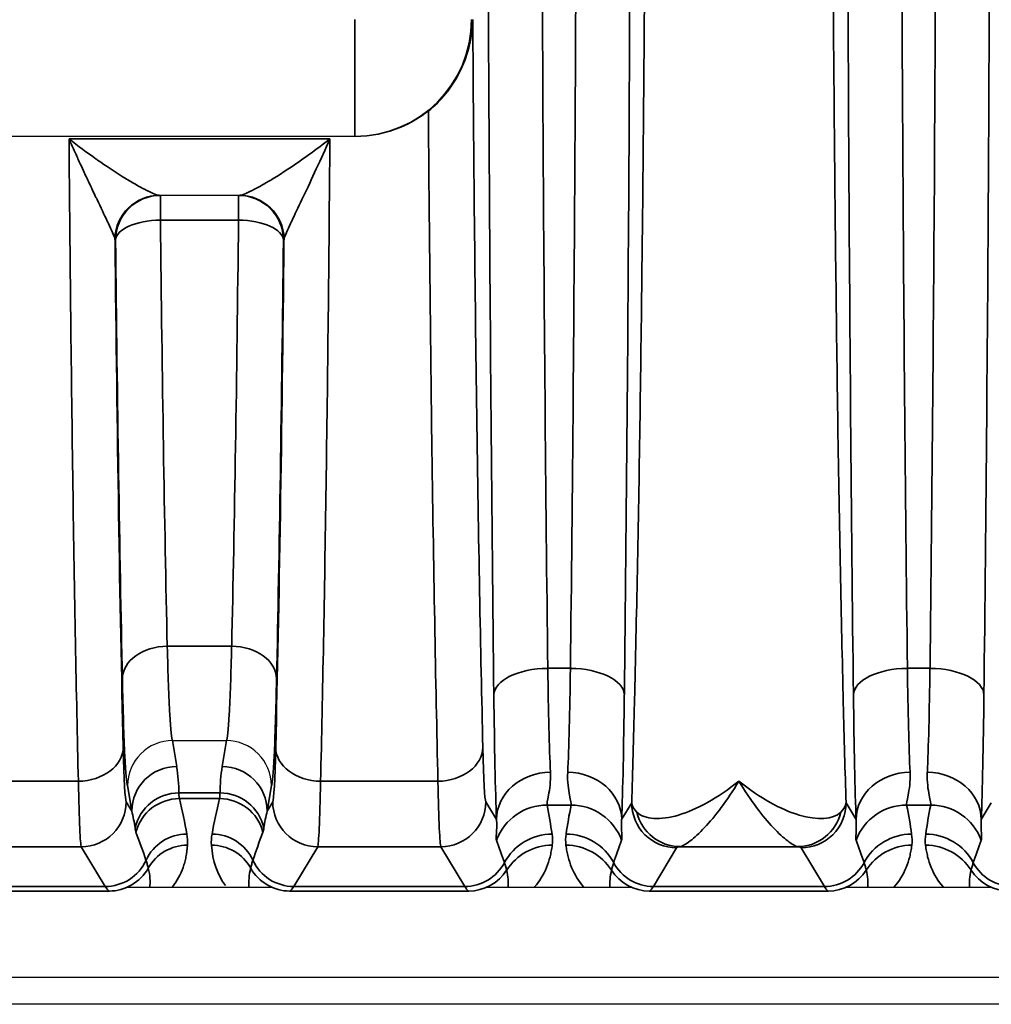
# Model space of a CAD drawing. Header units: millimetres. Extents: x 399 to 6233, y -1870 to 1602.
# Tile 268 of 656: x 3784 to 3795, y 463 to 474. Entities that reach past the tile are written whole.
import ezdxf

# ---------------------------------------------------------------- set-up
doc = ezdxf.new("R2010")
doc.units = ezdxf.units.MM
doc.layers.add('S40', color=7, linetype='Continuous')
doc.layers.add('可見 (ISO)', color=7, linetype='Continuous', lineweight=25)
doc.layers.add('窄部可見 (ISO)', color=7, linetype='Continuous', lineweight=35)

# ---------------------------------------------------------------- blocks, each defined once
blk = doc.blocks.new('S40-下視-02')
at = {"layer": '可見 (ISO)'}
for p, q in [((29.977, -6.844), (18.523, -6.844)), ((29.989, -6.844), (29.977, -6.844)), ((28.695, -7.5), (27.805, -7.5)), ((27.951, -13.566), (27.95, -13.566)), ((27.951, -13.566), (28.549, -13.566)), ((28.55, -13.566), (28.549, -13.566)), ((29.05, -15.2), (27.45, -15.2)), ((33.05, -15.2), (31.45, -15.2)), ((37.05, -15.2), (35.45, -15.2)), ((-52.25, -16.2), (52.25, -16.2)), ((56.5, -16.5), (-56.5, -16.5))]:
    blk.add_line(p, q, dxfattribs=at)
for start, end in [(103.2558, 103.2565), (61.6135, 61.6143)]:
    blk.add_arc((27.814, -10.5), 3, start, end, dxfattribs=at)
for points, knots in [([(30.796, -6.561), (30.866, -6.506), (30.931, -6.442), (31.058, -6.288), (31.116, -6.197), (31.204, -6.011), (31.236, -5.918), (31.278, -5.733), (31.289, -5.641), (31.29, -5.548), (31.29, -5.546), (31.29, -5.544)], [0.0000025, 0.0000025, 0.0000025, 0.0000025, 0.0273791, 0.0273791, 0.0597, 0.0597, 0.089653, 0.089653, 0.1184213, 0.1184213, 0.1189519, 0.1189519, 0.1189519, 0.1189519]), ([(30.796, -6.561), (30.705, -6.634), (30.601, -6.697), (30.329, -6.811), (30.154, -6.844), (29.989, -6.844)], [-0.48600082, -0.48600082, -0.48600082, -0.48600082, -0.45121155, -0.45121155, -0.40160969, -0.40160969, -0.40160969, -0.40160969]), ([(27.95, -13.566), (27.818, -13.567), (27.689, -13.621), (27.597, -13.713), (27.505, -13.805), (27.451, -13.935), (27.45, -14.065)], [0, 0, 0, 0, 0.0003900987, 0.0003900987, 0.0003900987, 0.0007801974, 0.0007801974, 0.0007801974, 0.0007801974]), ([(29.05, -14.065), (29.049, -13.934), (28.995, -13.805), (28.903, -13.713), (28.811, -13.621), (28.682, -13.567), (28.55, -13.566)], [-0.0000151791, -0.0000151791, -0.0000151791, -0.0000151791, 0.0003786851, 0.0003786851, 0.0003786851, 0.0007725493, 0.0007725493, 0.0007725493, 0.0007725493])]:
    blk.add_open_spline(points, degree=3, knots=knots, dxfattribs=at)
at = {"layer": '窄部可見 (ISO)'}
for p, q in [((29.977, -5.544), (29.977, -6.844)), ((26.799, -6.871), (29.701, -6.871)), ((27.816, -7.776), (27.816, -7.5)), ((28.684, -7.776), (28.684, -7.5)), ((28.684, -7.776), (27.816, -7.776)), ((27.316, -8), (27.311, -8)), ((29.189, -8), (29.184, -8)), ((27.892, -12.516), (28.608, -12.516)), ((32.124, -12.762), (32.376, -12.762)), ((36.124, -12.762), (36.376, -12.762)), ((27.95, -13.566), (27.997, -13.855)), ((28.503, -13.855), (28.55, -13.566)), ((25.597, -14.018), (26.903, -14.018)), ((29.597, -14.018), (30.903, -14.018)), ((27.497, -14.35), (27.45, -14.065)), ((29.05, -14.065), (29.003, -14.35)), ((28.022, -14.148), (28.478, -14.148)), ((28.473, -14.212), (28.027, -14.212)), ((27.435, -14.247), (27.497, -14.35)), ((29.003, -14.35), (29.065, -14.247)), ((31.435, -14.247), (31.554, -14.445)), ((32.384, -14.285), (32.116, -14.285)), ((32.946, -14.445), (33.058, -14.26)), ((35.442, -14.26), (35.554, -14.445)), ((36.384, -14.285), (36.116, -14.285)), ((36.946, -14.445), (37.058, -14.26)), ((26.935, -14.747), (25.565, -14.747)), ((27.201, -15.19), (26.935, -14.747)), ((29.565, -14.747), (29.299, -15.19)), ((30.935, -14.747), (29.565, -14.747)), ((31.201, -15.19), (30.935, -14.747)), ((33.557, -14.759), (33.299, -15.19)), ((34.907, -14.747), (33.593, -14.747)), ((35.201, -15.19), (34.943, -14.759)), ((25.299, -15.19), (27.201, -15.19)), ((29.299, -15.19), (31.201, -15.19)), ((33.299, -15.19), (35.201, -15.19)), ((27.244, -15.241), (25.256, -15.241)), ((27.248, -15.243), (27.244, -15.241)), ((29.256, -15.241), (29.252, -15.243)), ((31.244, -15.241), (29.256, -15.241)), ((31.248, -15.243), (31.244, -15.241)), ((33.256, -15.241), (33.252, -15.243)), ((35.244, -15.241), (33.256, -15.241)), ((35.248, -15.243), (35.244, -15.241))]:
    blk.add_line(p, q, dxfattribs=at)
for centre, major_axis, ratio, start_param, end_param in [((36.61, 0), (0, 26), 0.02143, 1.570796, 2.083868), ((32.61, 0), (0, 26), 0.02143, 1.570796, 2.083868), ((29.977, -5.544), (0, -1.3), 0.999781, 0, 1.570796), ((27.805, -8), (0, 0.5), 0.994724, 0, 1.5306), ((27.811, -8), (0, 0.5), 0.999781, 0, 1.570796), ((27.816, -8), (0, 0.5), 0.999781, 0, 1.570796), ((28.684, -8), (0, 0.5), 0.999781, 4.712389, 6.283185), ((28.689, -8), (0, 0.5), 0.999781, 4.712389, 6.283185), ((28.695, -8), (0, 0.5), 0.994724, 4.752585, 6.283185), ((27.816, -8), (-0.5, -0.005), 0.448798, 4.707667, 6.259748), ((28.083, -2.276), (-0.037, 14.702), 0.020614, 1.954136, 2.341202), ((28.417, -2.276), (-0.037, -14.702), 0.020614, 0.800391, 1.187456), ((28.684, -8), (0.5, -0.005), 0.448798, 0.023437, 1.575518), ((26.81, -8.024), (0.501, 0.023), 0.444094, 0.007941, 0.098975), ((29.69, -8.024), (0.501, -0.023), 0.444094, 3.042618, 3.133652), ((27.649, 0.002), (0, -18.032), 0.020942, 5.172176, 5.570352), ((27.584, -2.342), (-0.037, 15.127), 0.020036, 1.954139, 2.341205), ((28.851, 0.002), (0, 18.032), 0.020942, 3.854426, 4.252602), ((28.916, -2.342), (-0.037, -15.127), 0.020036, 0.800388, 1.187453), ((27.892, -12.877), (-0.5, -0.011), 0.722333, 4.696582, 6.252897), ((28.608, -12.877), (0.5, -0.011), 0.722333, 0.030288, 1.586603), ((32.124, -13.057), (-0.6, -0.007), 0.49083, 4.706597, 6.259146), ((32.18, -11.688), (-0.007, 2.58), 0.02502, 2.000071, 2.615298), ((32.32, -11.688), (0.007, 2.58), 0.02502, 3.667887, 4.283115), ((32.376, -13.057), (0.6, -0.007), 0.49083, 0.024039, 1.576589), ((36.124, -13.057), (-0.6, -0.007), 0.49083, 4.706597, 6.259146), ((36.18, -11.688), (-0.007, 2.58), 0.02502, 2.000071, 2.615298), ((36.32, -11.688), (0.007, 2.58), 0.02502, 3.667887, 4.283115), ((36.376, -13.057), (0.6, -0.007), 0.49083, 0.024039, 1.576589), ((31.58, -11.768), (0.007, -3.096), 0.02085, 5.141677, 5.75691), ((32.92, -11.768), (-0.007, -3.096), 0.02085, 0.526276, 1.141508), ((35.58, -11.768), (0.007, -3.096), 0.02085, 5.141677, 5.75691), ((36.92, -11.768), (-0.007, -3.096), 0.02085, 0.526276, 1.141508), ((26.903, -13.64), (0.5, 0.012), 0.756341, 4.694068, 6.251166), ((27.433, -12.138), (-0.003, 2.11), 0.022449, 2.362381, 3.10414), ((29.067, -12.138), (0.003, 2.11), 0.022449, 3.179046, 3.920805), ((29.597, -13.64), (-0.5, 0.012), 0.756341, 0.032019, 1.589117), ((30.903, -13.64), (0.5, 0.012), 0.756341, 4.694068, 6.251166), ((31.433, -12.138), (-0.003, 2.11), 0.022449, 2.362381, 3.10414), ((27.997, -14.35), (-0.493, -0.081), 0.99168, 4.551639, 6.119774), ((27.503, -13.928), (-0.164, 0.971), 0.506318, 4.398893, 4.702449), ((28.997, -13.928), (0.164, 0.971), 0.506318, 1.580737, 1.884292), ((28.503, -14.35), (0.493, -0.081), 0.99168, 0.163411, 1.731546), ((26.934, -12.216), (0.003, -2.532), 0.018707, 5.503986, 6.245742), ((29.566, -12.216), (-0.003, -2.532), 0.018707, 0.037443, 0.7792), ((30.934, -12.216), (0.003, -2.532), 0.018707, 5.503986, 6.245742), ((32.154, -14.445), (-0.6, -0.023), 0.876399, 4.678969, 6.239685), ((32.346, -14.445), (0.6, -0.023), 0.876399, 0.0435, 1.604216), ((36.154, -14.445), (-0.6, -0.023), 0.876399, 4.678969, 6.239685), ((36.346, -14.445), (0.6, -0.023), 0.876399, 0.0435, 1.604216), ((28.022, -14.644), (-0.5, -0.002), 0.991894, 4.708006, 6.061712), ((28.027, -14.711), (-0.485, -0.121), 0.998166, 4.469379, 5.780538), ((27.425, -13.978), (-0.551, 1.727), 0.284402, 4.251132, 4.486426), ((29.075, -13.978), (0.551, 1.727), 0.284402, 1.796759, 2.032053), ((28.473, -14.711), (-0.485, 0.121), 0.998166, 3.64424, 4.955399), ((28.478, -14.644), (0.5, -0.002), 0.991894, 0.221473, 1.575179), ((26.935, -14.247), (0.429, 0.257), 0.999172, 4.17245, 5.742515), ((26.996, -14.349), (0.316, -0.86), 0.52171, 1.164949, 1.380315), ((29.504, -14.349), (-0.316, -0.86), 0.52171, 4.902871, 5.118236), ((29.565, -14.247), (0.429, -0.257), 0.999172, 3.682263, 5.252328), ((30.935, -14.247), (0.429, 0.257), 0.999172, 4.17245, 5.742515), ((32.116, -14.883), (-0.588, -0.12), 0.998201, 4.511525, 5.723718), ((31.395, -13.851), (-0.587, 1.898), 0.297416, 4.213099, 4.391173), ((33.105, -13.851), (0.587, 1.898), 0.297416, 1.892012, 2.070087), ((32.384, -14.883), (-0.588, 0.12), 0.998201, 3.70106, 4.913253), ((34.438, -14.245), (1.005, -0.004), 0.337804, 5.940833, 6.254326), ((36.116, -14.883), (0.588, 0.12), 0.998201, 1.369933, 2.582126), ((35.395, -13.851), (-0.587, 1.898), 0.297416, 4.213099, 4.391173), ((37.105, -13.851), (0.587, 1.898), 0.297416, 1.892012, 2.070087), ((36.384, -14.883), (0.588, -0.12), 0.998201, 0.559467, 1.77166), ((33.593, -14.247), (0.093, -0.491), 0.982993, 4.763177, 6.091983), ((34.907, -14.247), (-0.093, -0.491), 0.982993, 0.191203, 1.520008), ((26.835, -14.081), (0.922, -1.951), 0.210639, 1.041825, 1.21222), ((28.11, -15.106), (-0.493, -0.084), 0.998222, 4.544377, 5.685196), ((28.39, -15.106), (-0.493, 0.084), 0.998222, 3.739582, 4.880401), ((29.665, -14.081), (-0.922, -1.951), 0.210639, 5.070965, 5.241361), ((30.748, -13.935), (1.006, -2.097), 0.194686, 0.988663, 1.119241), ((32.172, -15.205), (-0.594, -0.083), 0.998238, 4.573579, 5.655239), ((32.328, -15.205), (-0.594, 0.083), 0.998238, 3.769539, 4.851199), ((33.752, -13.935), (-1.006, -2.097), 0.194686, 5.163945, 5.294522), ((34.748, -13.935), (1.006, -2.097), 0.194686, 0.988663, 1.119241), ((36.172, -15.205), (0.594, 0.083), 0.998238, 1.431986, 2.513646), ((36.328, -15.205), (0.594, -0.083), 0.998238, 0.627947, 1.709607), ((37.752, -13.935), (-1.006, -2.097), 0.194686, 5.163945, 5.294522), ((28.117, -15.229), (-0.499, 0.035), 0.998264, 4.782678, 5.843181), ((28.383, -15.229), (-0.499, -0.035), 0.998264, 3.581597, 4.6421), ((32.174, -15.329), (-0.595, 0.075), 0.998245, 4.838078, 5.844438), ((32.326, -15.329), (-0.595, -0.075), 0.998245, 3.58034, 4.5867), ((36.174, -15.329), (0.595, -0.075), 0.998245, 1.696485, 2.702846), ((36.326, -15.329), (0.595, 0.075), 0.998245, 0.438747, 1.445107), ((27.201, -14.69), (0.429, 0.257), 0.999172, 4.17245, 5.313638), ((29.299, -14.69), (0.429, -0.257), 0.999172, 4.11114, 5.252328), ((27.244, -14.741), (0.277, 0.416), 0.999683, 3.729704, 4.790584), ((27.016, -14.589), (0.601, -0.77), 0.425498, 0.396577, 0.740067), ((29.256, -14.741), (0.277, -0.416), 0.999683, 4.634194, 5.695074), ((31.201, -14.69), (0.429, 0.257), 0.999172, 4.17245, 5.254458), ((31.244, -14.741), (0.277, 0.416), 0.999683, 3.729704, 4.736367), ((30.969, -14.557), (0.641, -0.802), 0.399262, 0.394232, 0.697496), ((33.531, -14.557), (-0.641, -0.802), 0.399262, 5.585689, 5.888953), ((33.256, -14.741), (0.277, -0.416), 0.999683, 4.688411, 5.695074), ((33.299, -14.69), (0.429, -0.257), 0.999172, 4.17032, 5.252328), ((35.201, -14.69), (-0.429, -0.257), 0.999172, 1.030857, 2.112865), ((35.244, -14.741), (-0.277, -0.416), 0.999683, 0.588111, 1.594775), ((34.969, -14.557), (0.641, -0.802), 0.399262, 0.394232, 0.697496), ((37.531, -14.557), (-0.641, -0.802), 0.399262, 5.585689, 5.888953), ((37.256, -14.741), (-0.277, 0.416), 0.999683, 1.546818, 2.553481), ((37.299, -14.69), (-0.429, 0.257), 0.999172, 1.028727, 2.110736), ((27.273, 84.793), (0, -100.043), 0.020838, 6.248286, 6.269226), ((29.227, 84.793), (0, -100.043), 0.020838, 0.01396, 0.034899), ((31.273, 84.793), (0, -100.043), 0.020838, 6.248286, 6.269226), ((33.227, 84.793), (0, -100.043), 0.020838, 0.01396, 0.034899), ((35.273, 84.793), (0, -100.043), 0.020838, 6.248286, 6.269226)]:
    blk.add_ellipse(centre, major_axis=major_axis, ratio=ratio, start_param=start_param, end_param=end_param, dxfattribs=at)
for points, knots in [([(33.058, -14.26), (33.068, -13.913), (33.079, -13.54), (33.089, -13.151), (33.09, -13.088), (33.092, -13.023), (33.093, -12.958), (33.104, -12.494), (33.115, -11.998), (33.125, -11.479), (33.135, -10.961), (33.144, -10.417), (33.152, -9.847), (33.16, -9.278), (33.168, -8.68), (33.175, -8.064), (33.178, -7.803), (33.181, -7.539), (33.183, -7.272), (33.187, -6.908), (33.19, -6.538), (33.193, -6.163), (33.199, -5.512), (33.203, -4.841), (33.207, -4.157), (33.214, -2.787), (33.217, -1.401), (33.217, 0), (33.217, 1.401), (33.214, 2.786), (33.207, 4.157), (33.201, 5.237), (33.193, 6.277), (33.183, 7.272), (33.181, 7.539), (33.178, 7.803), (33.175, 8.064), (33.168, 8.68), (33.16, 9.277), (33.152, 9.847), (33.144, 10.416), (33.135, 10.96), (33.125, 11.479), (33.115, 11.998), (33.104, 12.494), (33.093, 12.958), (33.092, 13.023), (33.09, 13.088), (33.089, 13.151), (33.079, 13.54), (33.068, 13.913), (33.058, 14.26)], [0.0267397, 0.0267397, 0.0267397, 0.0267397, 0.0775919, 0.0775919, 0.0775919, 0.0858976, 0.0858976, 0.0858976, 0.1450554, 0.1450554, 0.1450554, 0.2042133, 0.2042133, 0.2042133, 0.2633711, 0.2633711, 0.2633711, 0.2884173, 0.2884173, 0.2884173, 0.322529, 0.322529, 0.322529, 0.3816868, 0.3816868, 0.3816868, 0.5, 0.5, 0.5, 0.6183182, 0.6183182, 0.6183182, 0.7115983, 0.7115983, 0.7115983, 0.7366339, 0.7366339, 0.7366339, 0.7957918, 0.7957918, 0.7957918, 0.8549496, 0.8549496, 0.8549496, 0.9141075, 0.9141075, 0.9141075, 0.9224155, 0.9224155, 0.9224155, 0.9732653, 0.9732653, 0.9732653, 0.9732653]), ([(35.442, 14.26), (35.432, 13.913), (35.421, 13.54), (35.411, 13.151), (35.41, 13.088), (35.408, 13.023), (35.407, 12.958), (35.396, 12.494), (35.385, 11.998), (35.375, 11.479), (35.365, 10.961), (35.356, 10.417), (35.348, 9.847), (35.34, 9.278), (35.332, 8.68), (35.325, 8.064), (35.322, 7.803), (35.319, 7.539), (35.317, 7.272), (35.313, 6.908), (35.31, 6.538), (35.307, 6.163), (35.301, 5.512), (35.297, 4.841), (35.293, 4.157), (35.286, 2.787), (35.283, 1.401), (35.283, 0), (35.283, -1.401), (35.286, -2.786), (35.293, -4.157), (35.299, -5.237), (35.307, -6.277), (35.317, -7.272), (35.319, -7.539), (35.322, -7.803), (35.325, -8.064), (35.332, -8.68), (35.34, -9.277), (35.348, -9.847), (35.356, -10.416), (35.365, -10.96), (35.375, -11.479), (35.385, -11.998), (35.396, -12.494), (35.407, -12.958), (35.408, -13.023), (35.41, -13.088), (35.411, -13.151), (35.421, -13.54), (35.432, -13.913), (35.442, -14.26)], [0.0267397, 0.0267397, 0.0267397, 0.0267397, 0.0775919, 0.0775919, 0.0775919, 0.0858976, 0.0858976, 0.0858976, 0.1450554, 0.1450554, 0.1450554, 0.2042133, 0.2042133, 0.2042133, 0.2633711, 0.2633711, 0.2633711, 0.2884173, 0.2884173, 0.2884173, 0.322529, 0.322529, 0.322529, 0.3816868, 0.3816868, 0.3816868, 0.5, 0.5, 0.5, 0.6183182, 0.6183182, 0.6183182, 0.7115983, 0.7115983, 0.7115983, 0.7366339, 0.7366339, 0.7366339, 0.7957918, 0.7957918, 0.7957918, 0.8549496, 0.8549496, 0.8549496, 0.9141075, 0.9141075, 0.9141075, 0.9224155, 0.9224155, 0.9224155, 0.9732653, 0.9732653, 0.9732653, 0.9732653]), ([(32.976, 13.057), (32.999, 11.075), (33.017, 8.949), (33.029, 6.749), (33.041, 4.549), (33.047, 2.275), (33.047, 0), (33.047, -2.275), (33.041, -4.549), (33.029, -6.749), (33.017, -8.949), (32.999, -11.075), (32.976, -13.057)], [2.628521, 2.628521, 2.628521, 2.628521, 2.885057, 2.885057, 2.885057, 3.141593, 3.141593, 3.141593, 3.398129, 3.398129, 3.398129, 3.654665, 3.654665, 3.654665, 3.654665]), ([(36.976, 13.057), (36.999, 11.075), (37.017, 8.949), (37.029, 6.749), (37.041, 4.549), (37.047, 2.275), (37.047, 0), (37.047, -2.275), (37.041, -4.549), (37.029, -6.749), (37.017, -8.949), (36.999, -11.075), (36.976, -13.057)], [2.628521, 2.628521, 2.628521, 2.628521, 2.885057, 2.885057, 2.885057, 3.141593, 3.141593, 3.141593, 3.398129, 3.398129, 3.398129, 3.654665, 3.654665, 3.654665, 3.654665]), ([(32.376, -12.762), (32.399, -10.825), (32.417, -8.748), (32.441, -4.446), (32.447, -2.223), (32.447, 2.223), (32.441, 4.446), (32.417, 8.748), (32.399, 10.825), (32.376, 12.762)], [2.628521, 2.628521, 2.628521, 2.628521, 2.885057, 2.885057, 3.141593, 3.141593, 3.398129, 3.398129, 3.654665, 3.654665, 3.654665, 3.654665]), ([(36.376, -12.762), (36.399, -10.825), (36.417, -8.748), (36.441, -4.446), (36.447, -2.223), (36.447, 2.223), (36.441, 4.446), (36.417, 8.748), (36.399, 10.825), (36.376, 12.762)], [2.628521, 2.628521, 2.628521, 2.628521, 2.885057, 2.885057, 3.141593, 3.141593, 3.398129, 3.398129, 3.654665, 3.654665, 3.654665, 3.654665]), ([(31.524, -13.057), (31.501, -11.075), (31.483, -8.949), (31.471, -6.749), (31.459, -4.549), (31.453, -2.275), (31.453, 0)], [5.7701132, 5.7701132, 5.7701132, 5.7701132, 6.0266493, 6.0266493, 6.0266493, 6.2831853, 6.2831853, 6.2831853, 6.2831853]), ([(35.524, -13.057), (35.501, -11.075), (35.483, -8.949), (35.471, -6.749), (35.459, -4.549), (35.453, -2.275), (35.453, 0)], [5.7701132, 5.7701132, 5.7701132, 5.7701132, 6.0266493, 6.0266493, 6.0266493, 6.2831853, 6.2831853, 6.2831853, 6.2831853]), ([(31.29, -5.544), (31.3, -7.075), (31.315, -8.568), (31.334, -9.935), (31.353, -11.319), (31.377, -12.575), (31.402, -13.64)], [3.4541443, 3.4541443, 3.4541443, 3.4541443, 3.7251656, 3.7251656, 3.7251656, 3.999439, 3.999439, 3.999439, 3.999439]), ([(30.903, -14.018), (30.877, -12.921), (30.854, -11.631), (30.834, -10.211), (30.819, -9.062), (30.806, -7.829), (30.796, -6.561)], [2.2837463, 2.2837463, 2.2837463, 2.2837463, 2.5578984, 2.5578984, 2.5578984, 2.7796713, 2.7796713, 2.7796713, 2.7796713]), ([(26.799, -6.871), (26.899, -6.95), (27.001, -7.025), (27.1, -7.095), (27.106, -7.099), (27.111, -7.103), (27.117, -7.107), (27.211, -7.172), (27.302, -7.233), (27.39, -7.288), (27.399, -7.294), (27.407, -7.299), (27.416, -7.304), (27.499, -7.355), (27.578, -7.401), (27.646, -7.435), (27.652, -7.439), (27.659, -7.442), (27.665, -7.445), (27.699, -7.462), (27.729, -7.476), (27.754, -7.486), (27.778, -7.495), (27.795, -7.5), (27.805, -7.5)], [-0.000006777, -0.000006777, -0.000006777, -0.000006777, 0.000388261, 0.000388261, 0.000388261, 0.000410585, 0.000410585, 0.000410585, 0.000783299, 0.000783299, 0.000783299, 0.000821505, 0.000821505, 0.000821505, 0.001178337, 0.001178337, 0.001178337, 0.00121301, 0.00121301, 0.00121301, 0.001397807, 0.001397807, 0.001397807, 0.001573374, 0.001573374, 0.001573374, 0.001573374]), ([(26.903, -14.018), (26.88, -13.056), (26.859, -11.945), (26.842, -10.728), (26.824, -9.526), (26.81, -8.221), (26.799, -6.871)], [2.2837463, 2.2837463, 2.2837463, 2.2837463, 2.5241806, 2.5241806, 2.5241806, 2.7617603, 2.7617603, 2.7617603, 2.7617603]), ([(27.308, -7.98), (27.303, -7.962), (27.294, -7.938), (27.282, -7.911), (27.269, -7.881), (27.254, -7.847), (27.237, -7.811), (27.233, -7.803), (27.229, -7.794), (27.224, -7.785), (27.19, -7.713), (27.151, -7.632), (27.111, -7.547), (27.106, -7.536), (27.1, -7.526), (27.095, -7.515), (27.072, -7.466), (27.048, -7.416), (27.024, -7.364), (27.003, -7.319), (26.981, -7.273), (26.959, -7.226), (26.944, -7.193), (26.928, -7.159), (26.913, -7.125), (26.894, -7.083), (26.875, -7.042), (26.856, -6.999), (26.837, -6.957), (26.818, -6.914), (26.799, -6.871)], [0, 0, 0, 0, 0.000171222, 0.000171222, 0.000171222, 0.000358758, 0.000358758, 0.000358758, 0.000403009, 0.000403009, 0.000403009, 0.000761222, 0.000761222, 0.000761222, 0.000806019, 0.000806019, 0.000806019, 0.001007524, 0.001007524, 0.001007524, 0.001183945, 0.001183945, 0.001183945, 0.001309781, 0.001309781, 0.001309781, 0.001460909, 0.001460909, 0.001460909, 0.001612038, 0.001612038, 0.001612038, 0.001612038]), ([(28.695, -7.5), (28.705, -7.5), (28.722, -7.495), (28.746, -7.486), (28.77, -7.476), (28.801, -7.462), (28.835, -7.445), (28.841, -7.442), (28.848, -7.439), (28.854, -7.435), (28.892, -7.416), (28.933, -7.394), (28.976, -7.369), (29.011, -7.349), (29.047, -7.327), (29.084, -7.305), (29.093, -7.299), (29.101, -7.294), (29.11, -7.288), (29.157, -7.259), (29.204, -7.228), (29.252, -7.196), (29.397, -7.1), (29.55, -6.989), (29.701, -6.871)], [0, 0, 0, 0, 0.000176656, 0.000176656, 0.000176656, 0.000361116, 0.000361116, 0.000361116, 0.000395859, 0.000395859, 0.000395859, 0.000593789, 0.000593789, 0.000593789, 0.000753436, 0.000753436, 0.000753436, 0.000791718, 0.000791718, 0.000791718, 0.000989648, 0.000989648, 0.000989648, 0.001583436, 0.001583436, 0.001583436, 0.001583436]), ([(29.701, -6.871), (29.6, -7.101), (29.497, -7.32), (29.405, -7.515), (29.399, -7.526), (29.394, -7.536), (29.389, -7.547), (29.349, -7.633), (29.309, -7.713), (29.276, -7.785), (29.271, -7.794), (29.267, -7.803), (29.263, -7.811), (29.246, -7.847), (29.231, -7.881), (29.218, -7.911), (29.207, -7.938), (29.197, -7.962), (29.192, -7.98)], [-0.00000792, -0.00000792, -0.00000792, -0.00000792, 0.000796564, 0.000796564, 0.000796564, 0.000840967, 0.000840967, 0.000840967, 0.001198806, 0.001198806, 0.001198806, 0.001242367, 0.001242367, 0.001242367, 0.001429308, 0.001429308, 0.001429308, 0.001601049, 0.001601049, 0.001601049, 0.001601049]), ([(29.701, -6.871), (29.69, -8.221), (29.676, -9.526), (29.658, -10.728), (29.641, -11.945), (29.62, -13.056), (29.597, -14.018)], [0.3798324, 0.3798324, 0.3798324, 0.3798324, 0.617412, 0.617412, 0.617412, 0.8578464, 0.8578464, 0.8578464, 0.8578464]), ([(27.892, -12.516), (27.899, -12.829), (27.909, -13.092), (27.919, -13.273), (27.929, -13.452), (27.94, -13.551), (27.951, -13.566)], [3.9488824, 3.9488824, 3.9488824, 3.9488824, 4.3153451, 4.3153451, 4.3153451, 4.6774824, 4.6774824, 4.6774824, 4.6774824]), ([(28.549, -13.566), (28.56, -13.551), (28.571, -13.452), (28.581, -13.273), (28.591, -13.092), (28.601, -12.829), (28.608, -12.516)], [4.7472956, 4.7472956, 4.7472956, 4.7472956, 5.1094328, 5.1094328, 5.1094328, 5.4758956, 5.4758956, 5.4758956, 5.4758956]), ([(27.45, -14.065), (27.44, -14.045), (27.429, -13.934), (27.419, -13.735), (27.409, -13.53), (27.4, -13.232), (27.392, -12.877)], [1.6112601, 1.6112601, 1.6112601, 1.6112601, 1.9678687, 1.9678687, 1.9678687, 2.3343029, 2.3343029, 2.3343029, 2.3343029]), ([(29.108, -12.877), (29.1, -13.232), (29.091, -13.53), (29.081, -13.735), (29.071, -13.934), (29.06, -14.045), (29.05, -14.065)], [0.8072897, 0.8072897, 0.8072897, 0.8072897, 1.1737239, 1.1737239, 1.1737239, 1.5303326, 1.5303326, 1.5303326, 1.5303326]), ([(32.154, -13.919), (32.159, -14.027), (32.145, -14.111), (32.122, -14.233), (32.113, -14.271), (32.116, -14.285)], [0, 0, 0, 0, 0.000661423, 0.000661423, 0.001322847, 0.001322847, 0.001322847, 0.001322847]), ([(32.384, -14.285), (32.387, -14.271), (32.378, -14.234), (32.355, -14.112), (32.341, -14.027), (32.346, -13.919)], [0, 0, 0, 0, 0.000661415, 0.000661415, 0.001322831, 0.001322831, 0.001322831, 0.001322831]), ([(33.116, -14.364), (33.16, -14.405), (33.225, -14.428), (33.304, -14.433), (33.383, -14.438), (33.477, -14.425), (33.578, -14.395), (33.779, -14.335), (34.015, -14.206), (34.25, -14.018)], [0, 0, 0, 0, 0.000558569, 0.000558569, 0.000558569, 0.001117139, 0.001117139, 0.001117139, 0.002234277, 0.002234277, 0.002234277, 0.002234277]), ([(34.25, -14.018), (34.117, -14.236), (33.985, -14.409), (33.81, -14.597), (33.754, -14.647), (33.66, -14.719), (33.621, -14.74), (33.593, -14.747)], [-0.000011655, -0.000011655, -0.000011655, -0.000011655, 0.001067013, 0.001067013, 0.001606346, 0.001606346, 0.00214568, 0.00214568, 0.00214568, 0.00214568]), ([(34.25, -14.018), (34.485, -14.206), (34.718, -14.334), (34.921, -14.395), (35.125, -14.455), (35.296, -14.446), (35.384, -14.364)], [-0.000011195, -0.000011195, -0.000011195, -0.000011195, 0.001104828, 0.001104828, 0.001104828, 0.002220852, 0.002220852, 0.002220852, 0.002220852]), ([(34.907, -14.747), (34.879, -14.74), (34.84, -14.719), (34.793, -14.683), (34.746, -14.647), (34.69, -14.597), (34.632, -14.534), (34.573, -14.472), (34.511, -14.398), (34.447, -14.312), (34.383, -14.226), (34.316, -14.126), (34.25, -14.018)], [0, 0, 0, 0, 0.000534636, 0.000534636, 0.000534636, 0.001069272, 0.001069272, 0.001069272, 0.001603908, 0.001603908, 0.001603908, 0.002138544, 0.002138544, 0.002138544, 0.002138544]), ([(36.154, -13.919), (36.159, -14.027), (36.145, -14.111), (36.122, -14.233), (36.113, -14.271), (36.116, -14.285)], [0, 0, 0, 0, 0.000661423, 0.000661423, 0.001322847, 0.001322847, 0.001322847, 0.001322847]), ([(36.384, -14.285), (36.387, -14.271), (36.378, -14.234), (36.355, -14.112), (36.341, -14.027), (36.346, -13.919)], [0, 0, 0, 0, 0.000661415, 0.000661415, 0.001322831, 0.001322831, 0.001322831, 0.001322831]), ([(28.022, -14.148), (28.022, -14.164), (28.022, -14.177), (28.023, -14.187), (28.024, -14.198), (28.025, -14.206), (28.027, -14.212)], [0, 0, 0, 0, 0.0003560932, 0.0003560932, 0.0003560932, 0.0006862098, 0.0006862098, 0.0006862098, 0.0006862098]), ([(28.473, -14.212), (28.475, -14.206), (28.476, -14.198), (28.477, -14.187), (28.478, -14.177), (28.478, -14.164), (28.478, -14.148)], [0, 0, 0, 0, 0.0003301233, 0.0003301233, 0.0003301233, 0.0006862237, 0.0006862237, 0.0006862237, 0.0006862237]), ([(33.058, -14.26), (33.058, -14.39), (33.112, -14.52), (33.204, -14.613), (33.297, -14.705), (33.427, -14.759), (33.557, -14.759)], [0, 0, 0, 0, 0.5, 0.5, 0.5, 1, 1, 1, 1]), ([(35.442, -14.26), (35.442, -14.39), (35.388, -14.52), (35.296, -14.613), (35.203, -14.705), (35.073, -14.759), (34.943, -14.759)], [0, 0, 0, 0, 0.5, 0.5, 0.5, 1, 1, 1, 1]), ([(31.554, -14.674), (31.55, -14.662), (31.551, -14.637), (31.553, -14.6), (31.553, -14.599), (31.553, -14.598), (31.553, -14.597), (31.555, -14.56), (31.559, -14.51), (31.554, -14.445)], [0, 0, 0, 0, 0.000774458, 0.000774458, 0.000774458, 0.000793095, 0.000793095, 0.000793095, 0.001548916, 0.001548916, 0.001548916, 0.001548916]), ([(32.946, -14.445), (32.941, -14.51), (32.945, -14.561), (32.947, -14.598), (32.947, -14.599), (32.947, -14.599), (32.947, -14.6), (32.949, -14.638), (32.95, -14.662), (32.946, -14.674)], [0, 0, 0, 0, 0.000759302, 0.000759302, 0.000759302, 0.000774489, 0.000774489, 0.000774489, 0.001548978, 0.001548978, 0.001548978, 0.001548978]), ([(35.554, -14.674), (35.55, -14.662), (35.551, -14.637), (35.553, -14.6), (35.553, -14.599), (35.553, -14.598), (35.553, -14.597), (35.555, -14.56), (35.559, -14.51), (35.554, -14.445)], [0, 0, 0, 0, 0.000774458, 0.000774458, 0.000774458, 0.000793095, 0.000793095, 0.000793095, 0.001548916, 0.001548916, 0.001548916, 0.001548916]), ([(36.946, -14.445), (36.941, -14.51), (36.945, -14.561), (36.947, -14.598), (36.947, -14.599), (36.947, -14.599), (36.947, -14.6), (36.949, -14.638), (36.95, -14.662), (36.946, -14.674)], [0, 0, 0, 0, 0.000759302, 0.000759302, 0.000759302, 0.000774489, 0.000774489, 0.000774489, 0.001548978, 0.001548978, 0.001548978, 0.001548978]), ([(27.544, -14.584), (27.541, -14.578), (27.54, -14.572), (27.538, -14.565), (27.536, -14.557), (27.535, -14.548), (27.534, -14.538)], [0, 0, 0, 0, 0.0003464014, 0.0003464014, 0.0003464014, 0.0007194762, 0.0007194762, 0.0007194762, 0.0007194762]), ([(28.966, -14.538), (28.965, -14.548), (28.964, -14.557), (28.962, -14.565), (28.96, -14.572), (28.959, -14.578), (28.956, -14.584)], [0, 0, 0, 0, 0.0003730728, 0.0003730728, 0.0003730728, 0.0007194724, 0.0007194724, 0.0007194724, 0.0007194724]), ([(28.117, -14.729), (28.114, -14.776), (28.108, -14.82), (28.1, -14.861), (28.096, -14.881), (28.091, -14.901), (28.086, -14.92), (28.08, -14.94), (28.075, -14.959), (28.068, -14.978), (28.041, -15.056), (28.002, -15.129), (27.95, -15.192), (27.948, -15.195), (27.946, -15.197), (27.943, -15.2)], [2.0816524, 2.0816524, 2.0816524, 2.0816524, 2.2088695, 2.2088695, 2.2088695, 2.2718747, 2.2718747, 2.2718747, 2.3347165, 2.3347165, 2.3347165, 2.5879261, 2.5879261, 2.5879261, 2.5991822, 2.5991822, 2.5991822, 2.5991822]), ([(32.174, -14.73), (32.171, -14.753), (32.167, -14.775), (32.163, -14.796), (32.159, -14.818), (32.155, -14.838), (32.15, -14.858), (32.139, -14.899), (32.126, -14.939), (32.11, -14.978), (32.078, -15.058), (32.033, -15.132), (31.977, -15.194), (31.975, -15.196), (31.973, -15.198), (31.971, -15.2)], [2.1358688, 2.1358688, 2.1358688, 2.1358688, 2.1945542, 2.1945542, 2.1945542, 2.25329, 2.25329, 2.25329, 2.3713058, 2.3713058, 2.3713058, 2.612508, 2.612508, 2.612508, 2.6204768, 2.6204768, 2.6204768, 2.6204768]), ([(32.529, -15.2), (32.527, -15.198), (32.525, -15.196), (32.523, -15.194), (32.467, -15.132), (32.422, -15.058), (32.39, -14.978), (32.374, -14.939), (32.361, -14.899), (32.35, -14.858), (32.345, -14.838), (32.341, -14.818), (32.337, -14.796), (32.333, -14.775), (32.329, -14.753), (32.326, -14.73)], [3.6627085, 3.6627085, 3.6627085, 3.6627085, 3.6706773, 3.6706773, 3.6706773, 3.9118795, 3.9118795, 3.9118795, 4.0298953, 4.0298953, 4.0298953, 4.0886311, 4.0886311, 4.0886311, 4.1473165, 4.1473165, 4.1473165, 4.1473165]), ([(36.174, -14.73), (36.171, -14.753), (36.167, -14.775), (36.163, -14.796), (36.159, -14.818), (36.155, -14.838), (36.15, -14.858), (36.139, -14.899), (36.126, -14.939), (36.11, -14.978), (36.078, -15.058), (36.033, -15.132), (35.977, -15.194), (35.975, -15.196), (35.973, -15.198), (35.971, -15.2)], [5.2774615, 5.2774615, 5.2774615, 5.2774615, 5.3361469, 5.3361469, 5.3361469, 5.3948827, 5.3948827, 5.3948827, 5.5128985, 5.5128985, 5.5128985, 5.7541006, 5.7541006, 5.7541006, 5.7620694, 5.7620694, 5.7620694, 5.7620694]), ([(36.529, -15.2), (36.527, -15.198), (36.525, -15.196), (36.523, -15.194), (36.467, -15.132), (36.422, -15.058), (36.39, -14.978), (36.374, -14.939), (36.361, -14.899), (36.35, -14.858), (36.345, -14.838), (36.341, -14.818), (36.337, -14.796), (36.333, -14.775), (36.329, -14.753), (36.326, -14.73)], [0.5211159, 0.5211159, 0.5211159, 0.5211159, 0.5290847, 0.5290847, 0.5290847, 0.7702868, 0.7702868, 0.7702868, 0.8883026, 0.8883026, 0.8883026, 0.9470384, 0.9470384, 0.9470384, 1.0057239, 1.0057239, 1.0057239, 1.0057239]), ([(27.681, -14.985), (27.678, -14.973), (27.674, -14.96), (27.67, -14.946), (27.666, -14.931), (27.661, -14.915), (27.655, -14.898)], [0, 0, 0, 0, 0.001000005, 0.001000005, 0.001000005, 0.002089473, 0.002089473, 0.002089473, 0.002089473]), ([(28.845, -14.898), (28.84, -14.913), (28.835, -14.928), (28.831, -14.942), (28.826, -14.957), (28.822, -14.971), (28.819, -14.985)], [0, 0, 0, 0, 0.001000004, 0.001000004, 0.001000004, 0.002089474, 0.002089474, 0.002089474, 0.002089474]), ([(31.667, -15.008), (31.664, -14.997), (31.661, -14.984), (31.657, -14.971), (31.653, -14.956), (31.648, -14.941), (31.642, -14.924)], [0, 0, 0, 0, 0.001000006, 0.001000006, 0.001000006, 0.00208995, 0.00208995, 0.00208995, 0.00208995]), ([(32.858, -14.924), (32.853, -14.939), (32.848, -14.954), (32.844, -14.967), (32.84, -14.982), (32.836, -14.996), (32.833, -15.008)], [0, 0, 0, 0, 0.001000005, 0.001000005, 0.001000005, 0.002089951, 0.002089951, 0.002089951, 0.002089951]), ([(35.667, -15.008), (35.664, -14.997), (35.661, -14.984), (35.657, -14.971), (35.653, -14.956), (35.648, -14.941), (35.642, -14.924)], [0, 0, 0, 0, 0.001000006, 0.001000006, 0.001000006, 0.00208995, 0.00208995, 0.00208995, 0.00208995]), ([(36.858, -14.924), (36.853, -14.939), (36.848, -14.954), (36.844, -14.967), (36.84, -14.982), (36.836, -14.996), (36.833, -15.008)], [0, 0, 0, 0, 0.001000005, 0.001000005, 0.001000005, 0.002089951, 0.002089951, 0.002089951, 0.002089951])]:
    blk.add_open_spline(points, degree=3, knots=knots, dxfattribs=at)
for points in [[(33.058, -14.26), (33.061, -14.295), (33.08, -14.329), (33.116, -14.364)], [(28.11, -14.606), (28.117, -14.647), (28.12, -14.688), (28.117, -14.729)], [(28.383, -14.729), (28.38, -14.688), (28.383, -14.647), (28.39, -14.606)], [(32.172, -14.606), (32.177, -14.648), (32.179, -14.689), (32.174, -14.73)], [(32.326, -14.73), (32.321, -14.689), (32.323, -14.648), (32.328, -14.606)], [(36.172, -14.606), (36.177, -14.648), (36.179, -14.689), (36.174, -14.73)], [(36.326, -14.73), (36.321, -14.689), (36.323, -14.648), (36.328, -14.606)], [(28.54, -15.18), (28.448, -15.063), (28.395, -14.903), (28.383, -14.729)], [(33.593, -14.747), (33.571, -14.751), (33.56, -14.755), (33.557, -14.759)], [(34.943, -14.759), (34.94, -14.755), (34.929, -14.751), (34.907, -14.747)], [(28.819, -14.985), (28.801, -15.063), (28.795, -15.137), (28.803, -15.2)]]:
    blk.add_open_spline(points, degree=3, dxfattribs=at)

msp = doc.modelspace()

# ---------------------------------------------------------------- block references
at = {"layer": 'S40'}
msp.add_blockref('S40-下視-02', (3757.818, 479.646), dxfattribs=at)

doc.saveas('drawing.dxf')
